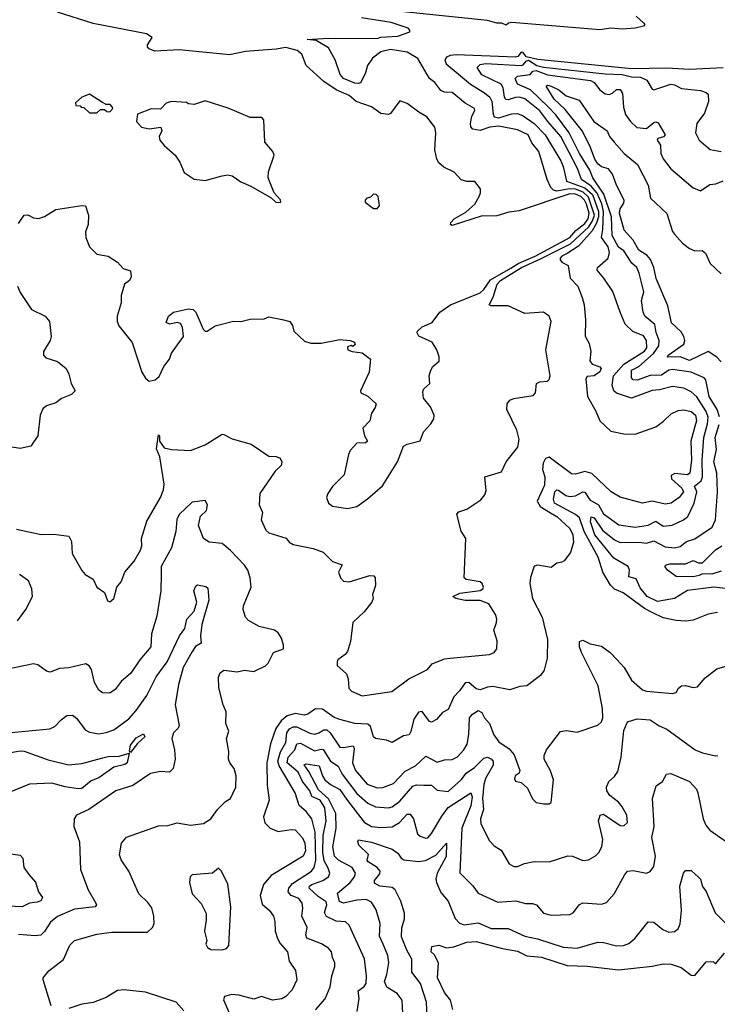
# Model space of a CAD drawing. Extents: x 1552033 to 1694788, y 811965 to 917215.
# Tile 396 of 632: x 1641212 to 1644944, y 837003 to 842270. Entities that reach past the tile are written whole.
import ezdxf

# ---------------------------------------------------------------- set-up
doc = ezdxf.new("R2010")
doc.units = 0

msp = doc.modelspace()

# ---------------------------------------------------------------- linework, layer by layer
at = {"layer": '0CON20XD'}
for points in [[(1644315, 842215.7), (1643845, 842256.1), (1643827.7, 842252.3), (1643815, 842241.8), (1643792.3, 842252.3), (1643765, 842252.2), (1643715, 842265.9), (1643095, 842331)], [(1641195, 839544.6), (1641326.8, 839516.8), (1641395, 839518.9), (1641475, 839508), (1641488.3, 839478.3), (1641492.5, 839415), (1641545, 839323.3), (1641562.7, 839302.7), (1641605, 839276.7), (1641624.2, 839234.2), (1641665.9, 839205.9), (1641681.7, 839161.7), (1641695, 839156.7), (1641716, 839175), (1641731.2, 839235), (1641755, 839263.3), (1641774.3, 839315), (1641825, 839374), (1641857.7, 839432.3), (1641864.6, 839455), (1641864, 839496), (1641892.4, 839587.6), (1641965, 839714), (1641982.2, 839755), (1641984.5, 839785), (1641962.1, 839932.1), (1641944.3, 839975), (1641955, 840050), (1641960, 840045), (1641960, 840015), (1641985, 839980), (1642025, 839971.2), (1642125, 839966.7), (1642205, 839995.6), (1642295, 840053.8), (1642305, 840052), (1642348.7, 840028.7), (1642450.2, 840000.2), (1642545, 839936), (1642585, 839934.3), (1642605.6, 839925), (1642614.5, 839905), (1642610.5, 839885), (1642579.4, 839855), (1642497.1, 839735), (1642492.9, 839675), (1642510.6, 839635), (1642503.5, 839595), (1642529.3, 839539.3), (1642545, 839525.5), (1642637.2, 839497.2), (1642653.8, 839475), (1642675, 839462.7), (1642782, 839442), (1642835, 839422.5), (1642885, 839372.9), (1642937.5, 839355), (1642917.5, 839315), (1642928.2, 839285), (1642945, 839266.7), (1642975, 839263.5), (1643085, 839297.1), (1643105.9, 839295.9), (1643113.8, 839285), (1643115.7, 839244.3), (1643100, 839195), (1643102.5, 839175), (1643096, 839155), (1643055, 839103.3), (1642993.8, 839045), (1642981.4, 838945), (1642965, 838890), (1642954, 838875), (1642914.3, 838845.7), (1642911.2, 838835), (1642911.2, 838815), (1642961.3, 838771.3), (1642969.4, 838745), (1642972.9, 838695), (1642987.6, 838677.6), (1643045, 838654.4), (1643203.2, 838676.8), (1643293.8, 838745), (1643393.8, 838795), (1643418.8, 838825), (1643485, 838851.9), (1643514.5, 838854.5), (1643725, 838875.4), (1643751.4, 838885), (1643764.5, 838905), (1643766.9, 838946.9), (1643748.8, 839005), (1643763.7, 839046.3), (1643764.4, 839065.6), (1643757.8, 839087.8), (1643721.2, 839145), (1643675, 839164.3), (1643595, 839164.2), (1643545, 839173.3), (1643530, 839185), (1643567, 839203), (1643675, 839216.2), (1643690, 839225), (1643694, 839235), (1643685.8, 839255), (1643675, 839262.5), (1643600, 839275), (1643590, 839285), (1643598.9, 839495), (1643574, 839535), (1643551.4, 839625), (1643561.5, 839638.5), (1643605, 839652.5), (1643678.6, 839701.4), (1643700.9, 839729.1), (1643707.3, 839752.7), (1643700, 839825), (1643789.1, 839850.9), (1643814.3, 839905.7), (1643835, 839930), (1643877, 839983), (1643884, 840025), (1643871.4, 840075), (1643818.6, 840185), (1643820, 840215), (1643835, 840234.2), (1643855, 840244.4), (1643959.7, 840260.3), (1643970.8, 840275), (1643977.5, 840325), (1643995, 840333.3), (1644035, 840337.5), (1644045.6, 840345), (1644050.4, 840365), (1644027.7, 840505), (1644055.8, 840655), (1644044, 840685), (1644015, 840705.7), (1643915, 840697.8), (1643825, 840739.3), (1643735, 840739.1), (1643723.1, 840745), (1643744.4, 840785.6), (1643767.1, 840855), (1643785.2, 840875), (1643896.7, 840945), (1643999.3, 840990.7), (1644158.7, 841071.3), (1644257, 841163), (1644276.9, 841195), (1644286.5, 841225), (1644255, 841321), (1644226.7, 841346.8), (1644185, 841363.5), (1644154, 841366), (1644085, 841353.1), (1644067.5, 841357.5), (1644053.4, 841373.4), (1644034.3, 841415), (1643989.8, 841565), (1643951.6, 841611.6), (1643931.6, 841655), (1643875, 841681.9), (1643775, 841701.6), (1643727.5, 841695), (1643675, 841678.4), (1643635.6, 841685), (1643626.5, 841696.5), (1643624.6, 841714.6), (1643631.2, 841755), (1643647.6, 841785), (1643645.2, 841795.2), (1643595, 841823.6), (1643525, 841881.5), (1643485, 841882.5), (1643465, 841891.9), (1643432.5, 841935), (1643404.4, 841955), (1643342.6, 842062.6), (1643285, 842096.2), (1643195, 842110), (1643145, 842097.9), (1643100, 842065), (1643072.7, 842025), (1643059.7, 841980.3), (1643035, 841932.9), (1643025, 841928.1), (1643005, 841930.9), (1642944.6, 841955), (1642926.6, 841976.6), (1642900, 842055), (1642865, 842118.9), (1642798.8, 842158.8), (1642750, 842165), (1642865, 842171.5), (1643125, 842170), (1643145, 842176.7), (1643235, 842182.5), (1643300, 842205), (1643300, 842215), (1643290, 842225), (1643200, 842255), (1643040.2, 842280.2)], [(1641205, 841180), (1641235.9, 841224.1), (1641255, 841226.2), (1641285, 841210.6), (1641315, 841207.5), (1641345, 841218.1), (1641405.5, 841254.5), (1641545, 841276.9), (1641563.8, 841273.8), (1641580, 841225), (1641578.8, 841175), (1641564.3, 841135), (1641565.7, 841105), (1641586, 841055), (1641625, 841016), (1641685.6, 841005.6), (1641735, 840972.5), (1641765, 840940), (1641805, 840926.7), (1641808.8, 840895), (1641800, 840875), (1641772, 840855), (1641754.4, 840795), (1641754.2, 840755), (1641733.3, 840685), (1641733.3, 840655), (1641742.7, 840632.7), (1641813.6, 840543.6), (1641865.8, 840385), (1641885, 840353.3), (1641905, 840336.7), (1641935.9, 840344.1), (1641958.3, 840361.7), (1641982.5, 840415), (1642013.3, 840455), (1642023.9, 840486.1), (1642088.8, 840575), (1642083.8, 840625), (1642072.5, 840645), (1642055, 840650), (1642015, 840641.2), (1641995, 840650), (1642008.8, 840685), (1642035, 840706.2), (1642115, 840724), (1642139.7, 840719.7), (1642155.2, 840705.2), (1642193.9, 840615), (1642205, 840604.6), (1642215.8, 840605), (1642258.2, 840631.8), (1642355, 840657.1), (1642395, 840655.6), (1642445, 840667.8), (1642519.5, 840670.5), (1642545, 840680), (1642616.2, 840666.2), (1642657.5, 840655), (1642671.2, 840635), (1642678.8, 840605), (1642735, 840550), (1642770.5, 840540.5), (1642825, 840540), (1642925, 840558.9), (1642980, 840555), (1643002.5, 840545), (1643006.4, 840533.6), (1642995, 840522.5), (1642985, 840526.7), (1642965, 840520), (1642967.5, 840505), (1642990, 840495), (1643045, 840488.6), (1643088, 840455), (1643082.5, 840385), (1643036, 840285), (1643036.7, 840275), (1643075, 840256.5), (1643118.9, 840215), (1643114.5, 840195), (1643093.8, 840165), (1643084.6, 840125.4), (1643048.6, 840085), (1643056, 840045), (1643072.5, 840015), (1643063, 840007), (1643015, 840005.8), (1642980.8, 839965), (1642971.4, 839945), (1642948.8, 839835), (1642885, 839773.3), (1642860, 839735), (1642854.2, 839715), (1642864, 839685), (1642885, 839668.6), (1642965, 839656), (1643015, 839666.7), (1643072.9, 839707.1), (1643152.3, 839777.7), (1643234.2, 839905.8), (1643265, 839988.8), (1643285, 839999.2), (1643355, 840016.7), (1643372.5, 840065), (1643412.1, 840107.9), (1643428.6, 840135), (1643429.5, 840155), (1643409.2, 840199.2), (1643373.1, 840245), (1643368.3, 840281.7), (1643374.1, 840295.9), (1643406.2, 840323.8), (1643402.5, 840365), (1643412.5, 840395), (1643422.5, 840415), (1643456, 840444), (1643456.1, 840466.1), (1643443.9, 840503.9), (1643418.8, 840545), (1643347.6, 840577.6), (1643338, 840595), (1643340, 840605), (1643365, 840628), (1643419.3, 840650.7), (1643460, 840705), (1643516.7, 840745), (1643675, 840809.3), (1643695, 840826.5), (1643731.2, 840878.8), (1643839.2, 840940.8), (1643881.8, 840968.2), (1643970, 841005), (1644155, 841104.7), (1644188.1, 841141.9), (1644235, 841179.4), (1644253.9, 841205), (1644258.5, 841235), (1644245, 841283), (1644234.7, 841305), (1644213.9, 841325), (1644185, 841337.1), (1644155, 841339), (1643885, 841248.5), (1643829.6, 841240.4), (1643765, 841221.5), (1643681.2, 841218.8), (1643525, 841170), (1643517.5, 841175), (1643518.8, 841185), (1643536.7, 841205), (1643598.8, 841241.2), (1643646.4, 841283.6), (1643670.8, 841325), (1643678, 841345), (1643676.7, 841365), (1643646.7, 841405), (1643605, 841404.3), (1643573.3, 841413.3), (1643536.2, 841455), (1643481.3, 841481.3), (1643455, 841503.8), (1643443.1, 841525), (1643433.5, 841575), (1643438.9, 841665), (1643432.9, 841695), (1643390.8, 841750.8), (1643347.1, 841775), (1643285, 841821.4), (1643245, 841836), (1643195, 841768.8), (1643185, 841763.3), (1643145, 841768.6), (1643095, 841804.8), (1643012.1, 841832.1), (1642975, 841865.2), (1642904.4, 841894.4), (1642838.8, 841938.8), (1642744.7, 842024.7), (1642722.3, 842085), (1642696.4, 842105), (1642635, 842121.5), (1642585, 842112.4), (1642420.1, 842099.9), (1642335, 842081.6), (1642065, 842109.2), (1641935, 842101.2), (1641904.6, 842114.6), (1641896, 842125), (1641895.8, 842135), (1641920, 842175), (1641891.2, 842195), (1641605, 842249.8), (1641415, 842310.5)], [(1644509.4, 842289.4), (1644551.7, 842251.7), (1644556.7, 842245), (1644550, 842235), (1644505, 842224.8), (1644435, 842219.1), (1644375, 842225.2), (1644315, 842215.7)], [(1644975, 842013.1), (1644795.8, 842004.2), (1644675, 842011.4), (1644485, 842007.4), (1643985, 842057.4), (1643922.2, 842072.2), (1643905, 842094.8), (1643895, 842095.8), (1643877.1, 842072.9), (1643865, 842069.3), (1643547.2, 842082.8), (1643515, 842079.2), (1643495, 842069.3), (1643487.2, 842055), (1643494.1, 842035), (1643623.9, 841925), (1643699.2, 841879.2), (1643727.6, 841855), (1643738.5, 841835), (1643744.4, 841764.4), (1643750.5, 841750.5), (1643775, 841745.2), (1643845, 841767.2), (1643875, 841767.6), (1643905, 841756.5), (1643964.1, 841715), (1644023, 841655), (1644107.6, 841515), (1644120.5, 841485), (1644136.9, 841406.9), (1644235, 841370.2), (1644276.6, 841335), (1644309.3, 841245), (1644309.2, 841215), (1644298.8, 841181.2), (1644275, 841140), (1644201.2, 841058.8), (1644140.6, 841019.4), (1644112.3, 841005), (1644103.5, 840995), (1644104.3, 840985), (1644113, 840973), (1644145.6, 840955.6), (1644157.1, 840887.1), (1644198.2, 840845), (1644222, 840785), (1644232.5, 840745), (1644240, 840665), (1644237.6, 840577.6), (1644258.8, 840538.8), (1644267.5, 840495), (1644262.5, 840445), (1644275, 840427.5), (1644315, 840413.3), (1644323.3, 840405), (1644315, 840386.2), (1644285, 840364.4), (1644248, 840362), (1644241.4, 840348.6), (1644250, 840255), (1644295, 840175.8), (1644316.5, 840125), (1644375, 840068.5), (1644445, 840054.6), (1644505, 840052.7), (1644615, 840092.1), (1644655, 840120.5), (1644698, 840162), (1644735, 840180.6), (1644765, 840184.2), (1644805, 840174.8), (1644828, 840155), (1644833.6, 840125), (1644824.9, 840095.1), (1644802.4, 840015), (1644806.5, 839915), (1644797.1, 839845), (1644785, 839836.4), (1644716.3, 839843.6), (1644698.3, 839831.7), (1644698.5, 839815), (1644755.2, 839765), (1644762.8, 839745), (1644741.2, 839715), (1644698.2, 839685), (1644665, 839678.4), (1644595, 839694.8), (1644543.5, 839683.5), (1644425, 839715.4), (1644376.9, 839745), (1644272.3, 839842.3), (1644235, 839854), (1644185, 839840), (1644165, 839840.5), (1644045, 839930), (1644025, 839922.5), (1644012.6, 839897.4), (1644009.5, 839865), (1644021.1, 839825), (1644019.2, 839780.9), (1643980.9, 839695), (1643996.7, 839666.7), (1644052.6, 839632.6), (1644085, 839612.1), (1644155, 839549.1), (1644172.1, 839515), (1644175.3, 839474.7), (1644159.1, 839420.9), (1644125, 839376.2), (1644112.3, 839367.7), (1644085, 839363.3), (1644055, 839340), (1643985, 839352), (1643965, 839348), (1643944.3, 839285.7), (1643941.4, 839255), (1643956.4, 839175), (1644007.5, 839075), (1644035.5, 838955), (1644033.5, 838855), (1644018.3, 838791.7), (1643997.6, 838762.4), (1643925, 838707.1), (1643887.3, 838702.7), (1643835, 838685.8), (1643742.8, 838702.8), (1643715, 838700), (1643674.8, 838684.8), (1643655, 838691.6), (1643615, 838724), (1643595, 838722.5), (1643567.7, 838682.3), (1643535, 838648.9), (1643505, 838580), (1643474, 838565), (1643442.4, 838527.6), (1643415, 838512.9), (1643405, 838515.8), (1643365, 838568.9), (1643345, 838565.5), (1643320.7, 838529.3), (1643305, 838462), (1643295, 838444.3), (1643265, 838438.8), (1643205, 838403.3), (1643175, 838416.2), (1643115, 838425.7), (1643104.5, 838435), (1643088.9, 838488.9), (1643075, 838502.1), (1643005.3, 838505.3), (1642925, 838526.1), (1642895, 838537.2), (1642832.4, 838582.4), (1642795, 838584.7), (1642753.9, 838556.1), (1642735, 838549.8), (1642685, 838559.3), (1642642.9, 838547.1), (1642610.5, 838519.5), (1642581.7, 838478.3), (1642553.7, 838396.3), (1642533.8, 838295), (1642536.4, 838175), (1642546.5, 838095), (1642516.9, 838006.9), (1642523.5, 837975), (1642552.2, 837945), (1642595, 837928.2), (1642665, 837938.9), (1642685, 837936.2), (1642725, 837894.5), (1642736.8, 837865), (1642741.2, 837825), (1642728.2, 837795), (1642557.6, 837692.4), (1642517.1, 837645), (1642498.5, 837585), (1642508.9, 837538.9), (1642549.1, 837505), (1642569.1, 837475), (1642576.9, 837446.9), (1642579.5, 837395), (1642591.1, 837355), (1642605, 837328.5), (1642644.5, 837284.5), (1642652.9, 837235), (1642688.1, 837185), (1642694.5, 837135), (1642669.2, 837080.8), (1642635, 837044.4), (1642615, 837033.5), (1642565, 837026.2), (1642505, 837044.5), (1642465, 837031.5), (1642385, 837052.5), (1642345, 837056.2), (1642308.5, 837045), (1642302.4, 837027.6), (1642337.3, 836945)], [(1644945, 839098.4), (1644895, 839090), (1644815, 839057.5), (1644775, 839053.1), (1644725, 839056.5), (1644655, 839071.2), (1644595, 839099.8), (1644555, 839120.2), (1644440.5, 839205), (1644394.8, 839224.8), (1644372.1, 839245), (1644331.5, 839315), (1644307.3, 839395), (1644232.5, 839532.5), (1644206.5, 839605), (1644185, 839622.7), (1644073.8, 839685), (1644068.8, 839705), (1644075, 839744.2), (1644085, 839754.6), (1644095, 839754.5), (1644133.6, 839725), (1644155, 839719.6), (1644185, 839723.5), (1644225, 839745.3), (1644235, 839742.7), (1644262, 839702), (1644308.9, 839675), (1644335, 839627.4), (1644418.2, 839568.2), (1644505, 839555.3), (1644575, 839565.7), (1644615, 839587.6), (1644655, 839561.4), (1644703.7, 839566.3), (1644763.1, 839595), (1644786.5, 839613.5), (1644820.8, 839685), (1644835.6, 839744.4), (1644822.4, 839775), (1644857.2, 839802.8), (1644865.2, 839825), (1644862.5, 839915), (1644871.5, 840035), (1644892.3, 840107.7), (1644895.1, 840145), (1644885.3, 840175.3), (1644835, 840253.7), (1644805, 840278.8), (1644765, 840300), (1644705, 840307.3), (1644635, 840289.6), (1644595, 840286.9), (1644485, 840246.3), (1644405, 840272.6), (1644390.5, 840285), (1644382.1, 840315), (1644389.5, 840365), (1644445, 840428.4), (1644555, 840496.3), (1644567, 840515), (1644566.3, 840553.7), (1644548.7, 840578.7), (1644492.5, 840602.5), (1644452.2, 840642.2), (1644423.8, 840705), (1644386.1, 840816.1), (1644338, 840888), (1644300.9, 840930.9), (1644303.3, 840945), (1644359.7, 840995), (1644367.2, 841025), (1644360, 841055), (1644324.6, 841104.6), (1644332.5, 841147.5), (1644335.2, 841245), (1644326.7, 841285), (1644302.1, 841342.1), (1644269.5, 841379.5), (1644217, 841415), (1644196.5, 841475), (1644107.5, 841645), (1644036.9, 841725), (1643995, 841783.5), (1643915, 841847.2), (1643886.4, 841856.4), (1643864.3, 841854.3), (1643825, 841841.9), (1643813.6, 841843.6), (1643806, 841856), (1643799, 841905), (1643787.2, 841925), (1643685.3, 841975), (1643658.9, 842015), (1643675, 842030), (1643704.3, 842035.7), (1643895, 842025.7), (1643905, 842028.6), (1643921, 842049), (1643935, 842053.3), (1643978, 842025), (1644015, 842015.8), (1644345, 841981.4), (1644435, 841977.4), (1644485, 841965.1), (1644532.6, 841962.6), (1644567.6, 841947.6), (1644595, 841898.8), (1644605, 841894.3), (1644695, 841924.6), (1644715, 841921.2), (1644752.5, 841902.5), (1644855, 841892), (1644885, 841881.6), (1644895, 841871.5), (1644897.4, 841832.6), (1644875, 841770), (1644835.4, 841715), (1644828.1, 841665), (1644847.5, 841625), (1644905.5, 841575.5), (1644965.4, 841565.4)], [(1644955.9, 840145.9), (1644942.8, 840185), (1644900.3, 840255), (1644883.3, 840343.3), (1644874.3, 840354.3), (1644804.8, 840384.8), (1644705, 840398.7), (1644685, 840394.8), (1644645, 840369.5), (1644585, 840366.7), (1644515, 840341.4), (1644495, 840343.3), (1644486, 840355), (1644484.7, 840395), (1644525, 840415.7), (1644603.4, 840485), (1644630.7, 840525), (1644634.2, 840554.2), (1644617.2, 840597.2), (1644610.7, 840640.7), (1644557.5, 840685), (1644548.1, 840705), (1644539, 840769), (1644550.5, 840815), (1644526.7, 840915), (1644513.5, 840945), (1644487.1, 840967.1), (1644443.4, 841033.4), (1644415, 841053.8), (1644382.3, 841115), (1644378.1, 841215), (1644337.6, 841337.6), (1644278.2, 841425), (1644262.6, 841465), (1644207, 841555), (1644152.5, 841665), (1644080.7, 841760.7), (1644039.9, 841805), (1643945.2, 841895.2), (1643875.3, 841925), (1643862.2, 841955), (1643875, 841968.6), (1643942.3, 841977.7), (1643957.8, 841995), (1643975, 841998), (1644035, 841974.5), (1644265.6, 841945), (1644285.4, 841935), (1644315, 841894.5), (1644345, 841873.8), (1644365, 841869.6), (1644383.1, 841876.9), (1644405, 841896.5), (1644425, 841896.9), (1644436.8, 841875), (1644442.7, 841802.7), (1644453.4, 841763.4), (1644479.1, 841725), (1644514.2, 841694.2), (1644565, 841687.5), (1644605, 841719.6), (1644615, 841723.2), (1644628.1, 841718.1), (1644665.6, 841655), (1644656.7, 841643.3), (1644626.2, 841635), (1644623.3, 841625), (1644639.9, 841599.9), (1644642.7, 841555), (1644655, 841525.8), (1644695, 841472.2), (1644815, 841371.2), (1644855, 841355.6), (1644905, 841389.5), (1644937.3, 841392.7), (1644975, 841408.6)], [(1644965, 840439.5), (1644941.5, 840465), (1644895, 840495.4), (1644795, 840447.4), (1644745, 840466.5), (1644678, 840465), (1644680.6, 840475), (1644765.9, 840534.1), (1644770.3, 840555), (1644765.6, 840575.6), (1644751.3, 840601.3), (1644699.6, 840649.6), (1644678.9, 840738.9), (1644617.2, 840885), (1644604.3, 840945), (1644587.7, 840987.7), (1644569.7, 841009.7), (1644525, 841037.7), (1644495, 841090.9), (1644446.7, 841145), (1644421.4, 841235), (1644425, 841259.2), (1644445, 841288.8), (1644446.8, 841305), (1644405.5, 841385), (1644383.3, 841443.3), (1644363.1, 841473.1), (1644325, 841482.3), (1644305, 841498.8), (1644288.4, 841525), (1644266.5, 841586.5), (1644223.1, 841673.1), (1644130.1, 841790.1), (1644071.8, 841845), (1644028, 841915), (1644035, 841920), (1644055.6, 841915), (1644095.7, 841895), (1644135, 841863.8), (1644205, 841840), (1644284.4, 841725), (1644355.8, 841675), (1644368, 841645), (1644391.9, 841615), (1644445.9, 841555), (1644516.9, 841495), (1644575.2, 841385.2), (1644586.4, 841315), (1644674.3, 841234.3), (1644705, 841138), (1644715, 841122.2), (1644758.9, 841075), (1644795, 841046.7), (1644825, 841033.1), (1644864.2, 841035.8), (1644882.1, 841022.1), (1644905.4, 840965.4), (1644965, 840910)], [(1641625, 841772.5), (1641645, 841790), (1641665, 841790), (1641678.3, 841778.3), (1641695, 841777.5), (1641710, 841795), (1641707.5, 841805), (1641695.9, 841815.9), (1641675, 841816.7), (1641655, 841826.7), (1641585, 841872.5), (1641543.9, 841856.1), (1641510, 841825), (1641511.7, 841811.7), (1641535, 841810), (1641541.7, 841801.7), (1641555, 841800), (1641585, 841772.5), (1641625, 841772.5)], [(1642605, 841292.5), (1642610, 841295), (1642607, 841307), (1642574.1, 841344.1), (1642541.4, 841425), (1642543, 841457), (1642572.9, 841545), (1642565.7, 841565), (1642524.3, 841614.3), (1642517.5, 841735), (1642507, 841747), (1642445, 841746.7), (1642327.6, 841797.6), (1642205, 841835.8), (1642145, 841817.5), (1642115, 841820), (1642105, 841827.5), (1642025, 841832), (1641996.4, 841823.6), (1641965, 841792.5), (1641915, 841794), (1641842.5, 841765), (1641837.5, 841725), (1641863.3, 841695), (1641905, 841686.9), (1641967.5, 841695), (1641973.3, 841675), (1641958.8, 841645), (1641962.5, 841625), (1641985, 841596.7), (1642043.3, 841545), (1642068.3, 841508.3), (1642092, 841452), (1642145, 841417.5), (1642205, 841410), (1642295.5, 841435.5), (1642325, 841440), (1642349.2, 841435), (1642395, 841403.3), (1642449.5, 841379.5), (1642557.5, 841317.5), (1642582.5, 841295), (1642605, 841292.5)], [(1643125, 841260), (1643137.5, 841275), (1643130, 841325), (1643120, 841335), (1643105, 841337.5), (1643088.3, 841321.7), (1643070, 841315), (1643060, 841305), (1643060, 841295), (1643105, 841260), (1643125, 841260)], [(1641200, 840845), (1641215, 840811.2), (1641275, 840720), (1641347.5, 840685), (1641371.2, 840655), (1641381.1, 840575), (1641375.6, 840555), (1641340, 840495), (1641338.8, 840475), (1641351.5, 840461.5), (1641415, 840441.1), (1641460, 840405), (1641475.6, 840375), (1641488, 840325), (1641508.8, 840285), (1641488.8, 840265), (1641435.9, 840244.1), (1641405, 840220.4), (1641355, 840204.7), (1641335, 840188.5), (1641322.2, 840155), (1641308.6, 840045), (1641271.8, 839988.2), (1641215, 839976.5), (1641160, 839985)], [(1645035, 839222.8), (1644925, 839234.7), (1644785, 839217.6), (1644715, 839174.4), (1644625, 839159), (1644569.4, 839185), (1644531.3, 839231.3), (1644509.4, 839279.4), (1644470.9, 839290.9), (1644474.4, 839325), (1644466.9, 839345), (1644390.8, 839390.8), (1644289, 839515), (1644266.5, 839585), (1644269.2, 839610.8), (1644285.9, 839605), (1644329.5, 839539.5), (1644395, 839487.5), (1644425, 839474.4), (1644525, 839476.3), (1644565, 839470.5), (1644605, 839481.9), (1644665, 839449.7), (1644715.8, 839445.8), (1644745, 839451.6), (1644780.2, 839479.8), (1644825, 839494.2), (1644916.4, 839555), (1644934.6, 839595), (1644946, 839744), (1644941, 839845), (1644925.1, 839905), (1644940.3, 839970.3), (1644932.7, 840035), (1644954.8, 840104.8)], [(1641746.7, 837803.3), (1641756.7, 837865), (1641783.2, 837896.8), (1641955, 837958.2), (1642005, 837960.4), (1642055, 837973.6), (1642125, 837961.3), (1642195, 837971.4), (1642235, 837996), (1642270.6, 838045), (1642312.4, 838087.6), (1642339.2, 838105), (1642368.9, 838165), (1642369.4, 838225), (1642358.6, 838265), (1642336.2, 838295), (1642329.2, 838315), (1642330.6, 838355), (1642318.8, 838425), (1642331.4, 838465), (1642315.5, 838505), (1642317.5, 838567.5), (1642300.8, 838605), (1642277, 838697), (1642275.8, 838754.2), (1642284.2, 838775.8), (1642305, 838790), (1642375, 838782.2), (1642415, 838791.1), (1642465, 838782.9), (1642526.5, 838813.5), (1642540.9, 838829.1), (1642570.6, 838885), (1642622.9, 838905), (1642623.6, 838925), (1642612.2, 838962.2), (1642595, 838990), (1642575.5, 839005.5), (1642493.7, 839023.7), (1642436.8, 839056.8), (1642419.2, 839075), (1642407.5, 839115), (1642410, 839135), (1642451.1, 839235), (1642445.3, 839285), (1642431.8, 839325), (1642415, 839353.1), (1642340.6, 839430.6), (1642295, 839467.5), (1642225, 839475.4), (1642194.5, 839495), (1642169.1, 839565), (1642180, 839615), (1642211.2, 839645), (1642216.2, 839675), (1642205, 839698.8), (1642135, 839690), (1642065, 839624.2), (1642053.5, 839596.5), (1642046.6, 839533.4), (1642023.8, 839445), (1641968.5, 839345), (1641968.1, 839301.9), (1641966.5, 839215), (1641945, 839080), (1641917.5, 838985), (1641913.1, 838915), (1641855, 838846), (1641807.1, 838775), (1641755, 838730.8), (1641723.2, 838686.8), (1641695, 838667.1), (1641655, 838669.4), (1641635, 838684), (1641612.7, 838725), (1641595.5, 838795), (1641583.8, 838813.8), (1641565, 838825.5), (1641475, 838802.5), (1641425, 838799.1), (1641375, 838780.6), (1641355, 838785.6), (1641309, 838819), (1641285, 838824.2), (1641095, 838784.7)], [(1644965, 839319.6), (1644915, 839305.2), (1644865, 839305.8), (1644847.4, 839297.4), (1644815, 839289.5), (1644725, 839292.3), (1644678.5, 839325), (1644665.9, 839344.1), (1644667.8, 839352.2), (1644690.3, 839359.8), (1644775, 839359), (1644815, 839376.8), (1644844.5, 839364.5), (1644865.3, 839365), (1644934.8, 839435.2), (1644969.2, 839455)], [(1641200.8, 839055), (1641245.5, 839114.5), (1641281.1, 839185), (1641277.1, 839225), (1641258.9, 839268.9), (1641211.7, 839301.7)], [(1641035, 838444.8), (1641373.8, 838476.2), (1641400.6, 838489.4), (1641434.3, 838525), (1641465, 838547.8), (1641495, 838549.4), (1641515, 838534.3), (1641561.7, 838471.7), (1641585, 838460), (1641635, 838450.9), (1641675, 838456.9), (1641715, 838471.8), (1641795, 838530.4), (1641835, 838574.6), (1641892.9, 838655), (1641942, 838755), (1642001.4, 838835), (1642067.1, 838975), (1642096.3, 839013.7), (1642105.9, 839064.1), (1642145, 839105.8), (1642159, 839155), (1642143.8, 839215), (1642155, 839241.4), (1642163.4, 839246.6), (1642207.8, 839237.8), (1642219.1, 839229.1), (1642223.1, 839165), (1642186.9, 839035), (1642179.4, 838975), (1642182, 838935), (1642152.6, 838917.4), (1642133.2, 838886.8), (1642086.2, 838805), (1642061.4, 838715), (1642044.4, 838605), (1642065.7, 838495), (1642059.4, 838480.6), (1642034, 838455), (1642025.8, 838425), (1642040, 838365), (1642044, 838315), (1642033.3, 838265), (1642014.1, 838245.9), (1641965, 838249.2), (1641912.4, 838237.6), (1641816.8, 838173.2), (1641726, 838145), (1641582, 838045), (1641516.2, 838015), (1641504, 837995), (1641502, 837955), (1641531.7, 837871.7), (1641537.8, 837725), (1641577.5, 837615), (1641620, 837545), (1641622, 837535), (1641615.5, 837524.5), (1641505, 837512.7), (1641415, 837473.6), (1641377.6, 837442.4), (1641345, 837392.9), (1641325, 837373.3), (1641295, 837369.5), (1641205, 837377.5)], [(1642885.7, 837254.3), (1642880.6, 837285), (1642865, 837303.1), (1642826.7, 837326.7), (1642748.1, 837358.1), (1642743.3, 837375), (1642749.4, 837415), (1642721.3, 837475), (1642727.3, 837517.3), (1642723.3, 837545), (1642705, 837569.4), (1642664.5, 837585), (1642649.2, 837605), (1642652.4, 837625), (1642671, 837649), (1642773.4, 837715), (1642788.3, 837735), (1642795.6, 837774.4), (1642793.6, 837923.6), (1642774.8, 837994.8), (1642745, 838035.4), (1642707.8, 838067.8), (1642685.8, 838135), (1642599.6, 838279.6), (1642593.2, 838303.2), (1642606.7, 838353.3), (1642636.4, 838403.6), (1642641.8, 838455), (1642655, 838477.7), (1642675, 838487.6), (1642695, 838487.3), (1642765, 838453.5), (1642791, 838449), (1642813.3, 838455), (1642838.4, 838471.6), (1642855, 838471.2), (1642873.6, 838455), (1642925, 838378.9), (1642945, 838376.3), (1642996.6, 838386.6), (1643001.7, 838371.7), (1642992.8, 838295), (1643009.2, 838255), (1643071.5, 838181.5), (1643125, 838161.2), (1643155, 838163.1), (1643211.8, 838185), (1643275, 838251.3), (1643330.5, 838279.5), (1643385, 838330), (1643445, 838298.8), (1643485, 838311.3), (1643525, 838313.2), (1643555, 838327.1), (1643588.9, 838365), (1643605.8, 838394.2), (1643615, 838447.5), (1643619.1, 838535), (1643634.5, 838555), (1643665, 838575.5), (1643683.7, 838563.7), (1643698.6, 838535), (1643725.4, 838505.4), (1643748.2, 838445), (1643775, 838407.5), (1643830.6, 838370.6), (1643858.3, 838338.3), (1643888.6, 838255), (1643885, 838240), (1643862, 838225), (1643859.3, 838209.3), (1643865, 838197.5), (1643895, 838190), (1643929.5, 838159.5), (1643955, 838102.5), (1643975, 838082.5), (1644015, 838076.7), (1644045, 838076.7), (1644055, 838082.5), (1644067.1, 838205), (1644052.6, 838252.6), (1644018.6, 838315), (1644018.1, 838335), (1644030.6, 838365), (1644105, 838462), (1644135, 838468), (1644195, 838459.2), (1644305, 838497.5), (1644324, 838515), (1644332, 838535), (1644329.4, 838585), (1644307.3, 838707.3), (1644216.9, 838885), (1644206.9, 838915), (1644206.2, 838945), (1644225, 838951.4), (1644265, 838932.2), (1644325, 838920), (1644371.9, 838885), (1644407, 838847), (1644446.4, 838805), (1644485, 838738), (1644545, 838685.8), (1644565, 838679.2), (1644705, 838665.8), (1644725, 838671.2), (1644736.2, 838695), (1644753.1, 838706.9), (1644775, 838709.1), (1644815, 838697.9), (1644838.3, 838701.7), (1644880.2, 838749.8), (1644942.4, 838797.6), (1645035, 838824)], [(1643016.9, 836965), (1643028.4, 837035), (1643023.1, 837075), (1643055, 837098.8), (1643065.4, 837114.6), (1643067.5, 837155), (1643056.7, 837246.7), (1642975, 837426.2), (1642955, 837444.3), (1642905, 837447.4), (1642853.3, 837473.4), (1642843.3, 837495), (1642855.2, 837535), (1642852.2, 837552.2), (1642809.7, 837579.7), (1642760.7, 837625), (1642761.9, 837635), (1642775, 837644.8), (1642834, 837666), (1642863.3, 837685), (1642870.5, 837705), (1642861.6, 837731.6), (1642841.7, 837771.7), (1642833.9, 837815), (1642835, 837906), (1642850.9, 837985), (1642844.8, 838055), (1642818.8, 838095), (1642775.4, 838115.4), (1642764, 838145), (1642725.5, 838195), (1642701.6, 838245), (1642643.8, 838295), (1642647.9, 838325), (1642683.5, 838365), (1642695, 838396.1), (1642715, 838399.6), (1642789.7, 838359.7), (1642825, 838368.7), (1642836.1, 838366.1), (1642875, 838304.1), (1642915, 838276.9), (1642937.6, 838235), (1643015, 838131.6), (1643075, 838079.4), (1643115, 838059.3), (1643184.7, 838054.7), (1643205, 838059.5), (1643245, 838090.8), (1643315, 838170.6), (1643335, 838177), (1643374.7, 838175.3), (1643415, 838175.4), (1643445, 838149.2), (1643505, 838142.5), (1643575, 838206.5), (1643600.7, 838239.3), (1643645, 838269.6), (1643695, 838320), (1643715, 838325.4), (1643735.4, 838315), (1643745, 838302.5), (1643745, 838281.9), (1643705, 838210.9), (1643695, 838179.2), (1643688.3, 838105), (1643693.4, 838045), (1643677.9, 837995), (1643679.5, 837969.5), (1643725, 837878.6), (1643751.4, 837851.4), (1643788, 837828), (1643831.4, 837755), (1643855, 837740), (1643875, 837740), (1643913, 837757), (1643965, 837767.8), (1644045, 837765.6), (1644145, 837797.8), (1644170, 837795), (1644225, 837773.5), (1644255, 837776.7), (1644292.7, 837797.3), (1644310.9, 837815), (1644325.9, 837845), (1644331.5, 837885), (1644309.2, 837985), (1644317.5, 838015), (1644335, 838020), (1644425, 837959.4), (1644445, 837958.1), (1644463.2, 837976.8), (1644460, 838015), (1644435, 838060), (1644415, 838084.3), (1644369.7, 838119.7), (1644353.3, 838145), (1644351.2, 838165), (1644364, 838195), (1644395, 838222.9), (1644411.7, 838248.3), (1644430, 838325), (1644445, 838468.8), (1644463.6, 838515), (1644515, 838530.3), (1644585, 838525.8), (1644633.6, 838493.6), (1644675.2, 838475.2), (1644826.2, 838365), (1644865, 838348.6), (1644935, 838332.9), (1644946.7, 838335)], [(1641805, 838351.2), (1641798.8, 838358.8), (1641805, 838388.9), (1641835, 838428.5), (1641875, 838450), (1641881.4, 838435), (1641841.9, 838398.1), (1641805, 838351.2)], [(1641165, 838350), (1641215, 838358.5), (1641235, 838357.1), (1641365, 838311.8), (1641473.8, 838283.8), (1641545, 838290.9), (1641657.4, 838322.6), (1641685, 838329.4), (1641745, 838330), (1641797.5, 838347.5), (1641786.2, 838295), (1641775, 838287.1), (1641715, 838272.6), (1641635, 838214.8), (1641595, 838199.3), (1641545, 838158.2), (1641525, 838155.3), (1641455, 838166.9), (1641383.9, 838186.1), (1641265, 838181.6), (1641146.6, 838133.4)], [(1643262.4, 836955), (1643258.5, 837025), (1643231.3, 837061.3), (1643175.4, 837095), (1643163.5, 837125), (1643177, 837163), (1643186.6, 837226.6), (1643180.8, 837265), (1643155.9, 837325), (1643137.4, 837367.4), (1643140.4, 837435), (1643118.8, 837508.8), (1643095, 837549.5), (1643065, 837563.6), (1643015, 837560.2), (1642945, 837545.3), (1642923.9, 837553.9), (1642911.6, 837598.4), (1642979.7, 837655), (1643003.3, 837685), (1643009.2, 837705), (1642990, 837735), (1642917.5, 837775), (1642896.7, 837795), (1642887.9, 837845), (1642905.2, 837944.8), (1642902.7, 838025), (1642865, 838101.9), (1642809.9, 838149.9), (1642759.1, 838249.1), (1642733.8, 838285), (1642745, 838289.3), (1642815, 838278.6), (1642832, 838225), (1642844.9, 838204.9), (1642875, 838179), (1642925, 838152.9), (1642960.5, 838100.5), (1643055, 837978.3), (1643095, 837955.2), (1643145, 837948.5), (1643205, 837952.6), (1643243.7, 837976.3), (1643285, 838021.1), (1643301, 838021), (1643318.7, 837995), (1643340.9, 837915), (1643355, 837902.5), (1643385, 837891.5), (1643395.2, 837894.8), (1643415, 837917.1), (1643469.7, 838010.3), (1643505, 838057.1), (1643625, 838134.2), (1643633.3, 838113.3), (1643626, 838065), (1643576.8, 837945), (1643566.2, 837706.2), (1643637, 837637), (1643665, 837597.5), (1643769.4, 837550.6), (1643866.8, 837556.8), (1643918, 837542), (1643955, 837543.3), (1643976.7, 837535), (1644015, 837490.8), (1644055, 837480), (1644155, 837483.3), (1644174.6, 837495.4), (1644204.7, 837535.3), (1644225, 837546.5), (1644325, 837540), (1644352.2, 837547.8), (1644392.9, 837595), (1644447.1, 837695), (1644464, 837715), (1644495, 837719.5), (1644565, 837705.6), (1644585.3, 837714.7), (1644605, 837741.2), (1644614.5, 837795), (1644594.6, 837895), (1644606.4, 837955), (1644598.1, 838105), (1644617.7, 838172.3), (1644651.2, 838195), (1644672.5, 838235), (1644695, 838238), (1644795, 838195.5), (1644832.7, 838155), (1644839.6, 838135), (1644868.5, 837995), (1644882.6, 837962.6), (1644905, 837935.6), (1645005, 837866.2)], [(1643391.3, 836935), (1643388.9, 837015), (1643357.2, 837115), (1643309.5, 837175), (1643310.5, 837245), (1643282.9, 837292.9), (1643254.7, 837365), (1643256.8, 837413.2), (1643270.4, 837460.4), (1643270.4, 837490.4), (1643251.8, 837555), (1643220, 837615), (1643205, 837627.9), (1643138, 837635), (1643111.1, 837651.1), (1643109.5, 837665), (1643138.1, 837701.9), (1643141.3, 837715), (1643124.7, 837735), (1643076.7, 837765), (1643071.9, 837775), (1643078.5, 837805), (1643027.1, 837855), (1643021.1, 837875), (1643025, 837883.8), (1643095, 837870.5), (1643205, 837832.9), (1643235, 837811.9), (1643253.6, 837785), (1643266.8, 837776.8), (1643345, 837767.2), (1643382.9, 837772.9), (1643438.3, 837801.7), (1643495, 837866.2), (1643494.1, 837794.1), (1643446.3, 837705), (1643439.3, 837675), (1643441.6, 837655), (1643465, 837600.9), (1643504.4, 837554.4), (1643542.6, 837462.6), (1643565, 837438.2), (1643590.7, 837429.3), (1643665, 837439.2), (1643735, 837408.2), (1643825, 837409.2), (1643915, 837367.4), (1643982.9, 837352.9), (1644119, 837309), (1644195, 837304.1), (1644305, 837335.6), (1644335.8, 837334.2), (1644405, 837316.5), (1644441.7, 837318.3), (1644470.9, 837329.1), (1644502.9, 837355), (1644575, 837444), (1644605, 837442.9), (1644653.6, 837403.6), (1644685, 837390), (1644715, 837392.9), (1644735, 837406.4), (1644746.2, 837433.8), (1644752.4, 837505), (1644743.3, 837635), (1644764.2, 837705), (1644775, 837720), (1644805, 837720), (1644844.4, 837684.4), (1644855, 837672.5), (1644864.4, 837634.4), (1644885, 837606.2), (1644932.7, 837492.7), (1644993, 837433)], [(1641165, 837808.5), (1641215, 837801.4), (1641229.2, 837785), (1641234.2, 837735), (1641261.7, 837698.3), (1641296.2, 837656.2), (1641312.9, 837605), (1641333.3, 837575), (1641325, 837557.8), (1641305, 837549.4), (1641264.7, 837545.3), (1641225, 837524.6), (1641110.4, 837529.6)], [(1641380, 836995), (1641336.7, 837135), (1641337.5, 837145), (1641367.4, 837182.6), (1641447, 837243), (1641480.4, 837319.6), (1641505.3, 837344.7), (1641625, 837378), (1641705, 837389.6), (1641895, 837390), (1641922.5, 837415), (1641930.8, 837435), (1641930, 837475), (1641918.9, 837518.9), (1641898, 837548), (1641848.6, 837595), (1641795.8, 837715), (1641755, 837776.2), (1641746.7, 837803.3)], [(1642295, 837294), (1642318.8, 837301.2), (1642331.7, 837318.3), (1642342.5, 837525), (1642325, 837646.7), (1642292.5, 837715), (1642275, 837732.5), (1642244.2, 837705.8), (1642135, 837696.7), (1642123.8, 837685), (1642120.8, 837655), (1642135.6, 837595), (1642182.1, 837542.1), (1642209.1, 837489.1), (1642210, 837455), (1642200, 837395), (1642212.5, 837345), (1642207.5, 837325), (1642217, 837307), (1642235, 837297.5), (1642295, 837294)], [(1643529.4, 836975), (1643517.3, 837025), (1643485, 837067.5), (1643446.5, 837145), (1643452.5, 837225), (1643429.2, 837269.2), (1643413.3, 837285), (1643417, 837313), (1643455, 837320), (1643495, 837306.2), (1643535, 837310.4), (1643605, 837335.3), (1643655, 837339.7), (1643795, 837301.6), (1643875, 837288.1), (1643925, 837262.7), (1644004.6, 837255.4), (1644140.4, 837210.4), (1644247.5, 837207.5), (1644415, 837187.1), (1644595, 837208.2), (1644655, 837220.6), (1644697.9, 837217.9), (1644750.5, 837200.5), (1644805, 837158.5), (1644825, 837156.9), (1644885, 837230), (1644921.7, 837231.7), (1644935, 837220), (1644983.1, 837276.9)], [(1642795.3, 836974.7), (1642846.9, 837033.1), (1642873.9, 837096.1), (1642881.8, 837155), (1642897.3, 837205), (1642897.9, 837225), (1642885.7, 837254.3)], [(1642089.3, 836969.3), (1642050, 837015), (1641885, 837068.2), (1641768.8, 837081.2), (1641735, 837076.9), (1641675, 837040.4), (1641605, 837012.9), (1641545, 837004.2), (1641475, 836980.8)]]:
    msp.add_lwpolyline(points, dxfattribs=at)

doc.saveas('drawing.dxf')
